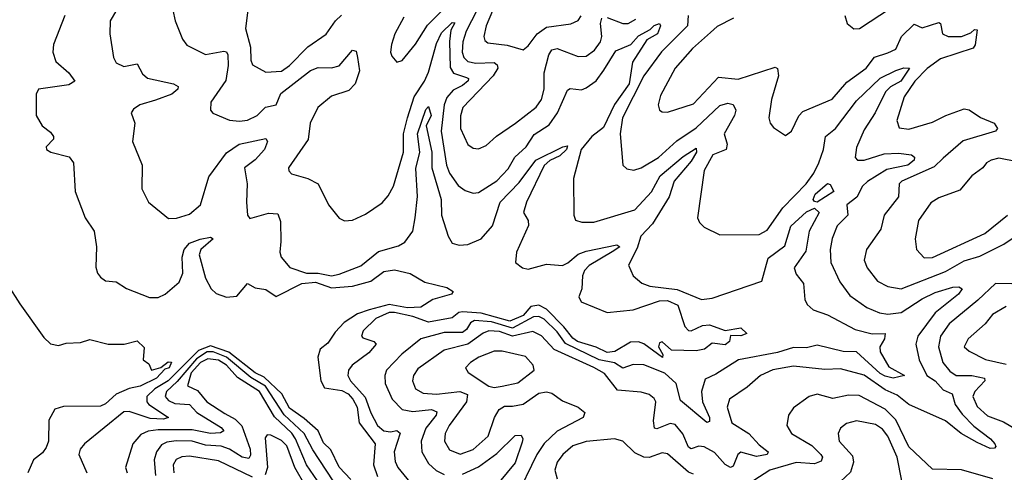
# Model space of a CAD drawing. Extents: x 1552033 to 1694788, y 811965 to 917215.
# Tile 543 of 632: x 1651528 to 1655278, y 899707 to 901429. Entities that reach past the tile are written whole.
import ezdxf

# ---------------------------------------------------------------- set-up
doc = ezdxf.new("R2010")
doc.units = 0

msp = doc.modelspace()

# ---------------------------------------------------------------- linework, layer by layer
at = {"layer": '0CON20XD'}
for points in [[(1652991.5, 901438.5), (1652956.9, 901375), (1652944.5, 901334.5), (1652940.6, 901305), (1652945, 901290), (1652965, 901267.5), (1652985, 901273.8), (1653035, 901335.6), (1653081.4, 901408.6), (1653275, 901605.2)], [(1653363.5, 901545), (1653304.3, 901405), (1653295.3, 901365), (1653300.2, 901350.2), (1653311.1, 901341.1), (1653385, 901331.9), (1653445, 901313.8), (1653465, 901328.9), (1653499, 901375), (1653535, 901400.7), (1653626.7, 901413.3), (1653654.7, 901425.3), (1653666, 901444)], [(1652397.8, 901475), (1652388.1, 901395), (1652407.1, 901325), (1652408.2, 901275), (1652415, 901257.8), (1652465, 901229.4), (1652525, 901232.8), (1652555.3, 901255), (1652625, 901325.3), (1652695, 901373.8), (1652730.3, 901425), (1652753.7, 901446.3)], [(1653289, 901505), (1653229, 901385), (1653215.7, 901344.3), (1653213.5, 901305), (1653220, 901285), (1653235, 901270.4), (1653265, 901263.4), (1653335, 901265.6), (1653347.2, 901257.2), (1653349.3, 901245), (1653331.7, 901215), (1653215.8, 901095), (1653206.5, 901063.5), (1653207.1, 901015), (1653235, 900953.6), (1653255, 900940.4), (1653275, 900938.2), (1653305, 900950.9), (1653344.1, 900985.9), (1653416.2, 901035), (1653495, 901095.9), (1653515.8, 901125), (1653525.2, 901165), (1653525, 901226.2), (1653542.9, 901295), (1653555, 901314.5), (1653575, 901319.6), (1653655, 901288.9), (1653685, 901289.8), (1653717.5, 901312.5), (1653739.8, 901345), (1653745.8, 901365), (1653740.7, 901415), (1653745.8, 901434.2)], [(1651699.6, 901445), (1651656.9, 901335), (1651654.6, 901305), (1651665, 901270), (1651715, 901226.5), (1651738, 901195), (1651715, 901180.8), (1651600, 901165), (1651590, 901145), (1651590, 901065), (1651613.8, 901025), (1651645, 901001.2), (1651656, 900985), (1651656, 900975), (1651629.2, 900945), (1651630, 900935), (1651646.7, 900925), (1651716.7, 900906.7), (1651732.9, 900885), (1651739.2, 900775), (1651777.1, 900675), (1651811.2, 900625), (1651820, 900565), (1651817.7, 900487.7), (1651824.3, 900464.3), (1651835, 900448.8), (1651855, 900436), (1651895, 900432), (1651935, 900406.9), (1652022, 900372), (1652055, 900372.5), (1652081.5, 900385), (1652135, 900430), (1652149.3, 900465), (1652146.2, 900525), (1652154.8, 900555), (1652175, 900579), (1652215.8, 900594.2), (1652255, 900601.9), (1652264.2, 900595), (1652217.5, 900555), (1652211.7, 900535), (1652235, 900445.6), (1652256.9, 900405), (1652276.7, 900386.7), (1652315, 900373.9), (1652355, 900376.6), (1652395, 900425.6), (1652425, 900409.1), (1652465, 900402.1), (1652505, 900375.8), (1652602.8, 900425), (1652655, 900430.8), (1652715, 900409.1), (1652794.9, 900415.1), (1652865.8, 900434.2), (1652915, 900471.2), (1652955, 900476.9), (1653015, 900463.8), (1653070.5, 900430.5), (1653155, 900410), (1653178.8, 900395), (1653172.5, 900385), (1653101.2, 900365), (1653055.2, 900334.8), (1653005, 900333.3), (1652935, 900345.7), (1652858.5, 900325), (1652815, 900309.6), (1652763.6, 900276.4), (1652729.6, 900240.4), (1652702.1, 900197.9), (1652672.9, 900175), (1652663.3, 900145), (1652674.6, 900054.6), (1652688.8, 900028.8), (1652755, 900017.9), (1652779.6, 900005), (1652797.4, 899985), (1652812.9, 899955), (1652820.6, 899895), (1652882.2, 899815), (1652876, 899735), (1652891, 899691)], [(1651896.7, 901465), (1651872.2, 901425), (1651871.5, 901375), (1651885.6, 901285), (1651895.8, 901265), (1651925, 901250.4), (1651975, 901261.1), (1651995, 901223.5), (1652015, 901206.7), (1652113.3, 901185), (1652132, 901175), (1652130.6, 901165), (1652107.1, 901145), (1652045, 901122.4), (1651985.6, 901105), (1651961.2, 901088.8), (1651951.9, 901075), (1651966.9, 901035), (1651956.9, 900965), (1651994.2, 900875), (1651992.9, 900785), (1652018, 900735), (1652095, 900672.5), (1652125, 900673.8), (1652175, 900688.7), (1652215.9, 900725), (1652248.6, 900831.4), (1652315, 900922.4), (1652364.3, 900955), (1652465, 900977.5), (1652471.4, 900965), (1652460.9, 900935), (1652425, 900895.5), (1652384.3, 900865), (1652394.7, 900804.7), (1652391.1, 900735), (1652395.5, 900685.5), (1652405, 900672), (1652475, 900693.1), (1652510.5, 900690.5), (1652520.9, 900660.9), (1652523.1, 900585)], [(1652111.5, 901465), (1652119.4, 901425), (1652148.1, 901355), (1652165, 901331.4), (1652235, 901296.2), (1652305, 901309.3), (1652315, 901306.2), (1652320.9, 901295), (1652322.5, 901255), (1652312.4, 901197.6), (1652256.4, 901115), (1652254.4, 901085), (1652263.1, 901073.1), (1652327, 901047), (1652365, 901042.5), (1652395, 901046.2), (1652432.5, 901065), (1652464.4, 901095.6), (1652505, 901104.5), (1652522.1, 901147.9), (1652635, 901235.7), (1652665, 901247.1), (1652715, 901246.2), (1652745, 901253.6), (1652795, 901312.5), (1652809.3, 901309.3), (1652814.5, 901284.5)], [(1654073.6, 901445), (1654071.8, 901405), (1653973.1, 901306.9), (1653905, 901215.4), (1653824, 901055), (1653815.3, 900995.3), (1653825.5, 900875.5), (1653841.1, 900861.1), (1653866.8, 900856.8), (1653895, 900865.5), (1653961.6, 900905), (1654031.4, 900968.6), (1654105, 901017.2), (1654195, 901102.2), (1654225, 901111.8), (1654245, 901106.2), (1654255.3, 901085.3), (1654250.4, 901065), (1654210.7, 900995), (1654222.5, 900955), (1654218.8, 900935), (1654168.6, 900915), (1654135.7, 900855), (1654109.2, 900675), (1654117, 900657), (1654135, 900640), (1654195, 900610), (1654345, 900611.9), (1654375, 900628.5), (1654435, 900713.6), (1654524.2, 900805), (1654552.8, 900845), (1654571.9, 900885), (1654590, 900935), (1654597.2, 900985), (1654635.1, 901014.9), (1654715, 901120.3), (1654805, 901206.6), (1654865, 901236), (1654895.3, 901245.3), (1654917.5, 901245), (1654884.8, 901195), (1654845, 901173.3), (1654825.9, 901155), (1654785.9, 901074.1), (1654745, 901010.3), (1654715, 900943.1), (1654710, 900905), (1654718.8, 900895), (1654744.3, 900894.3), (1654821.3, 900918.7), (1654875, 900921.1), (1654924.7, 900914.7), (1654936.1, 900906.1), (1654935.4, 900895), (1654910.4, 900875), (1654831.4, 900858.6), (1654756.8, 900813.2), (1654738.7, 900795), (1654716.1, 900753.9), (1654678.2, 900725), (1654682, 900685), (1654642.3, 900645), (1654622.9, 900597.1), (1654615.2, 900554.8), (1654617.1, 900505), (1654651.3, 900431.3), (1654689.4, 900379.4), (1654755, 900334.3), (1654803.2, 900313.2), (1654835, 900309), (1654885, 900315.5), (1654965, 900367.4), (1655015, 900391.4), (1655081.7, 900411.7), (1655105, 900412.5), (1655117.5, 900405), (1655104.5, 900385), (1655015, 900313.3), (1654949, 900225), (1654941.3, 900195), (1654954.6, 900135.4), (1654983.1, 900075), (1655015, 900055.2), (1655045, 900020.8), (1655080.4, 900005), (1655091.3, 899965), (1655118.4, 899928.4), (1655162.1, 899882.1), (1655226.2, 899835), (1655241.9, 899815), (1655245.8, 899805), (1655241.2, 899798.8), (1655225, 899797.8), (1655175, 899821), (1655114.3, 899854.3), (1655055, 899903.1), (1654915, 899964.6), (1654870.6, 900000.6), (1654825, 900020.5), (1654745, 900076.8), (1654655, 900100.3), (1654595, 900097.9), (1654475, 900111.3), (1654396.5, 900096.5), (1654349.1, 900075), (1654299.2, 900030.8), (1654231.4, 899985), (1654223.1, 899955), (1654240, 899895), (1654305.3, 899855), (1654345, 899811.6), (1654378.9, 899785), (1654375, 899774.8), (1654335, 899767.1), (1654275, 899783.5), (1654263.1, 899775), (1654245, 899730), (1654235.3, 899724.7), (1654215, 899737), (1654175, 899781.9), (1654135, 899803.9), (1654115, 899807), (1654085, 899796.4), (1654075, 899803.3), (1654053.4, 899853.4), (1654025, 899889.4), (1654005, 899892.9), (1653955, 899872.9), (1653945.3, 899875.3), (1653942.4, 899902.4), (1653950.8, 899975), (1653945, 899988.1), (1653925, 900002.7), (1653895, 900012.5), (1653805, 900020), (1653755, 900082.3), (1653715, 900105.8), (1653563.7, 900173.7), (1653515, 900226.5), (1653482.2, 900242.2), (1653405, 900225.3), (1653355, 900242.5), (1653315, 900244.8), (1653293.6, 900236.4), (1653235, 900195.1), (1653145, 900171.6), (1653045, 900100.7), (1653028.2, 900075), (1653024.2, 900055), (1653035.4, 900025), (1653065, 900008.1), (1653115, 900004.1), (1653204.2, 900014.2), (1653233, 900003), (1653229.4, 899975), (1653163.9, 899885), (1653148.9, 899855), (1653145.8, 899825), (1653165, 899792), (1653205, 899776.6), (1653255.6, 899794.4), (1653312.9, 899845), (1653336, 899915), (1653353.9, 899946.1), (1653375, 899958.3), (1653405, 899959.2), (1653445, 899965.7), (1653505, 900007.7), (1653535, 900013.8), (1653555, 900008.1), (1653595, 899979.4), (1653655.6, 899955), (1653681.1, 899935), (1653674.5, 899915), (1653575, 899863.5), (1653525, 899816.5), (1653498, 899775), (1653414.6, 899605)], [(1653765, 901437), (1653825, 901414.7), (1653845, 901414.7), (1653875, 901430.9)], [(1654670.8, 901445), (1654680, 901415), (1654705, 901394), (1654726.2, 901395), (1654845, 901472.2)], [(1652814.5, 901284.5), (1652821.6, 901235), (1652805.8, 901185), (1652780.9, 901159.1), (1652715, 901137.6), (1652663.5, 901095), (1652634.7, 901035.3), (1652627.1, 900972.9), (1652552.2, 900865), (1652553.5, 900853.5), (1652563.1, 900843.1), (1652625, 900824.5), (1652664.6, 900804.6), (1652704.6, 900724.6), (1652745, 900674), (1652765, 900664.2), (1652795, 900665.8), (1652845, 900688.6), (1652908.1, 900731.9), (1652931.3, 900758.7), (1652951.2, 900795), (1652989.3, 900925), (1652989.8, 900995), (1653004.4, 901055.6), (1653030.5, 901135), (1653070.3, 901195), (1653085, 901228.8), (1653115, 901338.9), (1653135, 901378.9), (1653175, 901418.8), (1653185, 901417.5), (1653170.6, 901389.4), (1653164.4, 901345.6), (1653167.1, 901247.1), (1653179.7, 901225), (1653229.3, 901209.3), (1653236.9, 901205), (1653236, 901196), (1653215, 901178), (1653179.1, 901160.9), (1653155, 901132.9), (1653145.1, 901105), (1653133.7, 901005), (1653153.4, 900875), (1653165, 900844.5), (1653198.3, 900798.3), (1653225, 900779.5), (1653255, 900768.5), (1653275, 900771.8), (1653345, 900815.4), (1653388.1, 900861.9), (1653414.4, 900905.6), (1653456.5, 900945), (1653487.9, 900992.1), (1653545, 901028.8), (1653575.8, 901074.1), (1653615, 901161.4), (1653625, 901166.7), (1653667.7, 901162.3), (1653685, 901169.2), (1653723.4, 901196.6), (1653753.3, 901236.7), (1653799, 901311), (1653855.8, 901334.2), (1653885, 901367.6), (1653929, 901391), (1653945, 901406.9), (1653964.4, 901414.4), (1653969.3, 901405), (1653957.7, 901375), (1653917.2, 901352.8), (1653862.5, 901267.5), (1653849.7, 901185), (1653793.8, 901106.2), (1653751.3, 901018.7), (1653707, 900985), (1653666.8, 900935), (1653637.3, 900825), (1653638.1, 900685), (1653645, 900666.2), (1653668.9, 900658.9), (1653715, 900658.2), (1653870.5, 900705), (1653935, 900773.5), (1653967.8, 900835), (1654055, 900908.3), (1654105, 900940), (1654105.5, 900925), (1654085, 900890.5), (1654020.9, 900815), (1654002, 900755), (1653937.8, 900652.2), (1653893.8, 900605), (1653879.8, 900560.2), (1653846.7, 900495), (1653864.6, 900454.6), (1653897.2, 900427.2), (1653927.5, 900415), (1654032.1, 900402.1), (1654125, 900364.6), (1654165, 900369.1), (1654355, 900433.8), (1654378.8, 900521.2), (1654441.8, 900568.2), (1654465, 900643.3), (1654525, 900697.8), (1654555, 900711.6), (1654573.7, 900695), (1654535.5, 900624.5), (1654522.2, 900547.8), (1654477.4, 900485), (1654485, 900460.6), (1654512.9, 900425), (1654519.1, 900365), (1654527.1, 900345), (1654550.8, 900325), (1654605, 900306.5), (1654710.7, 900250.7), (1654775, 900234.2), (1654824.6, 900234.6), (1654821.9, 900215), (1654804.4, 900185), (1654805.2, 900165), (1654838.3, 900108.3), (1654898, 900075), (1654855, 900065.8), (1654825, 900072.9), (1654805, 900083.1), (1654715, 900165.2), (1654665, 900167.2), (1654565, 900190.5), (1654525, 900181.1), (1654475, 900181.7), (1654415, 900162.8), (1654265.6, 900135), (1654179.7, 900080.3), (1654138.7, 900061.3), (1654125.5, 900015), (1654128.6, 899975), (1654155.7, 899915), (1654155, 899900), (1654145, 899896.9), (1654045, 899979.6), (1654028.9, 900045), (1653985, 900084.5), (1653905, 900116.5), (1653865, 900116.8), (1653825, 900103.6), (1653793.8, 900123.8), (1653735, 900135.3), (1653607, 900197), (1653575, 900241.8), (1653525, 900289.7), (1653505, 900300), (1653485, 900298.3), (1653405, 900255.5), (1653325, 900279), (1653260.8, 900285), (1653244.9, 900275.1), (1653229.8, 900250.2), (1653215, 900239.1), (1653145, 900238.9), (1653055.2, 900214.8), (1652983.2, 900156.8), (1652924.7, 900095), (1652918.9, 900075), (1652920.5, 900045), (1652946.4, 899985), (1652985, 899946.4), (1653025, 899938.6), (1653095.9, 899945.9), (1653117.1, 899937.1), (1653113.9, 899925), (1653074.4, 899875), (1653056.6, 899825), (1653059.5, 899785), (1653085, 899740), (1653113.8, 899713.8), (1653145, 899699.3)], [(1654246.4, 901435), (1654185, 901402.8), (1654159.8, 901380.2), (1654090.6, 901319.4), (1654024.3, 901245), (1653969.2, 901140.8), (1653959.6, 901105), (1653964.4, 901085), (1653975, 901077.8), (1653995, 901077.7), (1654095, 901109.4), (1654189.9, 901210.1), (1654265, 901203.2), (1654405, 901248.9), (1654415, 901243.8), (1654417.8, 901215), (1654391.1, 901125), (1654381.5, 901055), (1654386.9, 901035), (1654399.4, 901019.4), (1654445, 900988.8), (1654468, 901005), (1654496.2, 901063.8), (1654510.4, 901079.6), (1654622.8, 901127.2), (1654679, 901191), (1654752.4, 901245), (1654784, 901286), (1654835, 901302.4), (1654865, 901316.2), (1654887.4, 901365), (1654935, 901411.8), (1654965, 901397.8), (1655028.8, 901418.8), (1655035.4, 901415), (1655042.5, 901375), (1655065, 901364.4), (1655115, 901364.8), (1655150.7, 901379.3), (1655165, 901391.5), (1655175, 901390), (1655167.1, 901332.9), (1655159.9, 901320.1), (1655035, 901279.5), (1654985, 901243.5), (1654937.7, 901195), (1654897.5, 901135), (1654868.8, 901045), (1654877.6, 901017.6), (1654915, 901012.2), (1655005, 901039.3), (1655055.1, 901064.9), (1655125, 901090), (1655145, 901085.8), (1655187.3, 901057.3), (1655239.6, 901035), (1655252.7, 901015), (1655245.3, 901004.7), (1655122.2, 900967.8), (1655045, 900902), (1655010.7, 900869.3), (1654888.6, 900815), (1654878.1, 900805), (1654875.5, 900755), (1654820.7, 900685), (1654808.1, 900631.9), (1654753.5, 900555), (1654744.5, 900514.5), (1654756.4, 900485), (1654795, 900433.8), (1654835, 900414), (1654885, 900404.7), (1655055, 900471.5), (1655125, 900511.7), (1655185, 900529.1), (1655277.1, 900575), (1655335, 900613.8)], [(1652523.1, 900585), (1652519.2, 900545), (1652523.8, 900525), (1652556.6, 900486.6), (1652620, 900465), (1652664.4, 900464.4), (1652715, 900454.8), (1652745, 900460.7), (1652826.9, 900493.1), (1652895, 900546.6), (1652971, 900569), (1652995, 900582.5), (1653024.8, 900625), (1653034.2, 900675), (1653043.3, 900756.7), (1653036.9, 900863.1), (1653052.3, 900925), (1653043.3, 900995), (1653075, 901086.9), (1653085, 901098.1), (1653094.7, 901065), (1653076.2, 901025), (1653098.3, 900925), (1653097.4, 900865), (1653133.3, 900745), (1653134.5, 900685), (1653160, 900605), (1653175, 900578.5), (1653201.2, 900571.2), (1653235, 900573.4), (1653285, 900595.3), (1653328.9, 900645), (1653358.5, 900735), (1653430.7, 900809.3), (1653494.3, 900895), (1653596.2, 900945), (1653615, 900948.8), (1653610.4, 900935), (1653585, 900911.4), (1653546.7, 900893.3), (1653525.8, 900874.2), (1653458.4, 900735), (1653447.1, 900695), (1653464.4, 900664.4), (1653465.6, 900645.6), (1653420, 900545), (1653416.9, 900505), (1653442.5, 900485), (1653465, 900479.8), (1653535, 900498.4), (1653595, 900493.6), (1653616.2, 900503.8), (1653655, 900537.4), (1653685, 900548.1), (1653803, 900573), (1653814.2, 900565), (1653785, 900545.4), (1653696.8, 900493.2), (1653679.7, 900475), (1653672.2, 900455), (1653668.8, 900405), (1653658.2, 900375), (1653666.9, 900355), (1653765, 900314.7), (1653865, 900324.6), (1653965, 900359.9), (1653995, 900361), (1654035, 900343.1), (1654061.7, 900261.7), (1654075, 900246.6), (1654085, 900245.3), (1654128.6, 900265), (1654155, 900267.6), (1654215, 900246.2), (1654275, 900256.5), (1654297.5, 900235), (1654275, 900225.8), (1654235, 900228), (1654232, 900205), (1654215, 900191.8), (1654165, 900198.8), (1654136.7, 900175), (1654105, 900169.6), (1654011.2, 900171.2), (1653975, 900202.8), (1653965, 900199.1), (1653960.6, 900185), (1653977.1, 900155), (1653976, 900144), (1653905, 900196.1), (1653885, 900203.6), (1653855, 900201.7), (1653795, 900166), (1653765, 900162.9), (1653723.2, 900183.2), (1653653.1, 900205), (1653635, 900217.5), (1653600.9, 900260.9), (1653535, 900327.3), (1653505, 900342.7), (1653475, 900337.6), (1653445, 900304), (1653395, 900281.4), (1653285, 900312.3), (1653215, 900318), (1653201.1, 900315), (1653175.1, 900294.9), (1653085, 900278.4), (1653025, 900299.7), (1652955, 900315.5), (1652935, 900314.5), (1652885, 900291.6), (1652836.1, 900245), (1652829.5, 900225), (1652835, 900218.1), (1652877.1, 900205), (1652885.4, 900195), (1652858, 900162), (1652794.6, 900115), (1652780.4, 900095), (1652777.3, 900075), (1652788, 900055), (1652843.2, 899993.2), (1652865, 899933.6), (1652891.1, 899885), (1652915, 899864.7), (1652940.8, 899860.8), (1652965, 899866.7), (1652976.5, 899856.5), (1652954.7, 899785), (1652957.6, 899747.6), (1652967.7, 899725), (1653024.7, 899655)], [(1655328.4, 900888.4), (1655257.4, 900902.6), (1655228.8, 900895), (1655210, 900885), (1655196, 900865), (1655155.2, 900834.8), (1655109.3, 900780.7), (1655028.6, 900751.4), (1654998.1, 900731.9), (1654951.2, 900665), (1654938.6, 900595), (1654943.5, 900555), (1654973.2, 900523.2), (1655004.7, 900524.7), (1655204.7, 900615), (1655290.3, 900685)], [(1654565, 900734.5), (1654555, 900736.9), (1654550.9, 900745), (1654558.1, 900765), (1654605, 900805.7), (1654615, 900802.5), (1654629.6, 900775), (1654565, 900734.5)], [(1655306.5, 900423.5), (1655244.5, 900425), (1655178.1, 900361.9), (1655068.7, 900271.3), (1655035, 900225.4), (1655027.1, 900185), (1655044.8, 900125), (1655071.3, 900091.3), (1655095, 900075.6), (1655155, 900074.9), (1655202.5, 900065), (1655204.7, 900055), (1655165.7, 900015), (1655158.7, 899995), (1655175, 899957.8), (1655215, 899921.6), (1655275, 899898.5), (1655325, 899869.5)], [(1651481.2, 900421.2), (1651528.5, 900348.5), (1651620.3, 900220.3), (1651645, 900195.6), (1651675, 900188.9), (1651705, 900198.9), (1651759.7, 900200.3), (1651795, 900211.8), (1651865, 900194.3), (1651926, 900194), (1651975, 900206.7), (1652001.7, 900181.7), (1651997.5, 900135), (1652019.3, 900119.3), (1652030, 900095), (1652065, 900106.2), (1652092.7, 900127.3), (1652106.6, 900126.6), (1652097.5, 900105), (1652081.2, 900098.8), (1652048.8, 900065), (1651986.9, 900035), (1651945, 900026.2), (1651895.6, 900004.4), (1651855, 899968), (1651835, 899958.6), (1651695, 899956.9), (1651662.2, 899947.8), (1651638.8, 899905), (1651637.3, 899825), (1651628.3, 899801.7)], [(1655285, 900338.4), (1655232.8, 900307.2), (1655205, 900271.5), (1655140.9, 900215), (1655125.6, 900185), (1655145, 900167.3), (1655206.8, 900136.8), (1655285, 900118.1)], [(1652789.5, 899679.5), (1652745, 899726.5), (1652712.4, 899792.4), (1652685, 899819.7), (1652664.3, 899864.3), (1652612, 899912), (1652555, 899950.6), (1652526.9, 900005), (1652458.6, 900068.6), (1652425, 900086), (1652325, 900164.3), (1652255, 900187.6), (1652209.4, 900170.6), (1652092.8, 900055), (1652042.1, 900025), (1652011.9, 899995), (1652011.7, 899975), (1652019.8, 899965), (1652094.4, 899915), (1652075, 899909), (1652025, 899911.6), (1651945, 899938.1), (1651925, 899937.2), (1651774.7, 899815.3), (1651758.5, 899795), (1651752.9, 899775), (1651783.8, 899705)], [(1652721.6, 899675), (1652645, 899792.2), (1652611.2, 899855), (1652535, 899925.1), (1652464.5, 900035), (1652408, 900068), (1652315, 900145), (1652265, 900165.1), (1652241.4, 900165), (1652201, 900139), (1652127.5, 900052.5), (1652086.5, 900015), (1652081.9, 899995), (1652095, 899979.8), (1652118.4, 899968.4), (1652175, 899964.4), (1652202.8, 899935), (1652295, 899877.5), (1652305.3, 899864.7), (1652293.2, 899856.8), (1652254.7, 899854.7), (1652185, 899869.2), (1652055, 899868.9), (1652016.8, 899863.2), (1651988.8, 899851.2), (1651959.3, 899815), (1651930.9, 899725), (1651936.9, 899705)], [(1653335, 900029.2), (1653365, 900034.8), (1653425, 900047.2), (1653487.3, 900095), (1653483.9, 900115), (1653455, 900147.2), (1653365, 900167.6), (1653335, 900167.8), (1653277.3, 900145), (1653244.4, 900125), (1653225.7, 900105), (1653236.7, 900086.7), (1653314.8, 900034.8), (1653335, 900029.2)], [(1652662.1, 899675), (1652620.9, 899735), (1652578.4, 899835), (1652565, 899855.4), (1652498.5, 899918.5), (1652441.3, 900015), (1652357.4, 900067.4), (1652315.9, 900115), (1652285, 900133.2), (1652245, 900139), (1652216, 900125), (1652181.3, 900085), (1652166.6, 900036.6), (1652205, 900018.7), (1652241.1, 899975), (1652309.2, 899930.8), (1652349, 899909), (1652373.9, 899883.9), (1652405.1, 899795), (1652407.5, 899772.5), (1652400.8, 899759.3), (1652375, 899764.6), (1652326.7, 899795), (1652295, 899806.9), (1652235, 899810.4), (1652185, 899825.4), (1652123.3, 899826.7), (1652087.7, 899822.3), (1652068.3, 899811.7), (1652049.1, 899785), (1652040.6, 899755), (1652045.2, 899695)], [(1655235, 899682.6), (1655115, 899716.4), (1655005, 899718.4), (1654915, 899803.9), (1654865, 899906.8), (1654825, 899947.3), (1654725, 899999.8), (1654685, 900000.5), (1654625, 899988.1), (1654565, 900004.5), (1654535, 899995.5), (1654475, 899952.9), (1654456.7, 899925), (1654450.5, 899885), (1654467.3, 899855), (1654545, 899809.5), (1654579.7, 899775), (1654585.3, 899765), (1654581.2, 899748.8), (1654555, 899739.1), (1654485, 899743.9), (1654384.8, 899715.2), (1654324.5, 899675.5)], [(1654888.4, 899675), (1654869.8, 899765), (1654834.4, 899845), (1654815, 899871.2), (1654788.3, 899888.3), (1654715, 899902.5), (1654677.3, 899892.7), (1654654.6, 899875), (1654645.9, 899855), (1654649.1, 899825), (1654700.3, 899769.7), (1654704.2, 899745), (1654692.8, 899707.2), (1654635, 899654.4)], [(1652615, 899656.5), (1652575.9, 899725), (1652545, 899807.4), (1652525, 899827.5), (1652485, 899848), (1652470.8, 899849.2), (1652462.2, 899837.8), (1652471.5, 899725), (1652462.2, 899697.8)], [(1653215, 899700.2), (1653275, 899728.3), (1653345, 899778.3), (1653415, 899846.5), (1653438.3, 899848.3), (1653444.5, 899835), (1653442.2, 899822.2), (1653415, 899743.4), (1653317, 899625)], [(1654095, 899700), (1654075, 899707.4), (1653995, 899777.5), (1653975, 899781.1), (1653925, 899763.9), (1653904.8, 899764.8), (1653870.6, 899780.6), (1653825.9, 899825.9), (1653794.1, 899834.1), (1653685.7, 899824.3), (1653635, 899807.2), (1653596.2, 899775), (1653574.7, 899745), (1653566.2, 899715), (1653575, 899681.9)], [(1651628.3, 899801.7), (1651615, 899781.5), (1651580.3, 899755), (1651558.5, 899705)], [(1652415, 899688.8), (1652285, 899751), (1652175, 899768.4), (1652145, 899765.6), (1652124.2, 899755.8), (1652112.3, 899735), (1652114.6, 899704.6)]]:
    msp.add_lwpolyline(points, dxfattribs=at)

doc.saveas('drawing.dxf')
